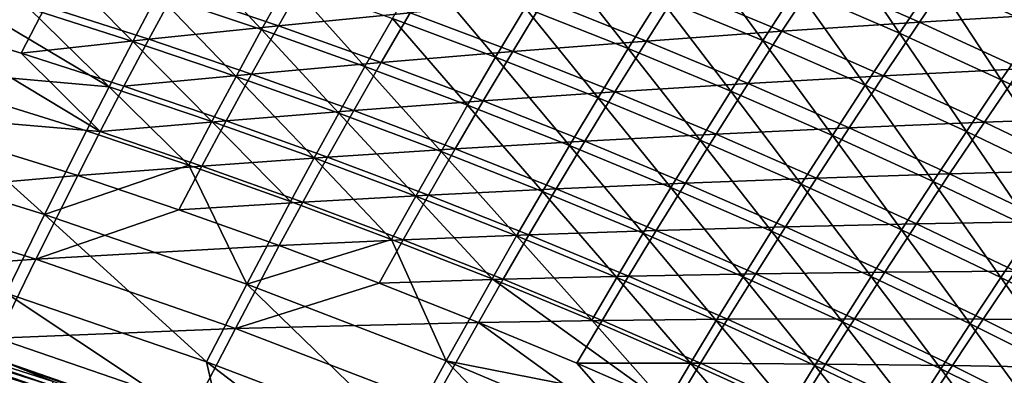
# Model space of a CAD drawing. Header units: metres. Extents: x 0 to 1400, y -1400 to 0.
# Tile 308 of 346: x 1011 to 1076, y -137 to -114. Entities that reach past the tile are written whole.
import ezdxf

# ---------------------------------------------------------------- set-up
doc = ezdxf.new("R2010")
doc.units = ezdxf.units.M

msp = doc.modelspace()

# ---------------------------------------------------------------- linework, layer by layer
at = {"layer": 'None'}
for points in [[(1073.519287, -107.804306, -60.632439), (1077.740479, -114.501343, -88.451279), (1071.058472, -111.426132, -88.453133)], [(1073.519287, -107.804306, -60.632439), (1080.23291, -110.906303, -60.631657), (1077.740479, -114.501343, -88.451279)], [(1062.010376, -111.996071, -116.312538), (1064.324219, -108.464615, -88.455055), (1068.711182, -114.933273, -116.309776)], [(1064.324219, -108.464615, -88.455055), (1071.058472, -111.426132, -88.453133), (1068.711182, -114.933273, -116.309776)], [(1053.091675, -112.611206, -144.204315), (1055.26001, -109.172043, -116.315384), (1059.807251, -115.413231, -144.200851)], [(1055.26001, -109.172043, -116.315384), (1062.010376, -111.996071, -116.312538), (1059.807251, -115.413231, -144.200851)], [(1027.115356, -114.692482, -228.018875), (1020.335205, -112.391693, -228.023956), (1022.05188, -109.216484, -200.070129)], [(1022.05188, -109.216484, -200.070129), (1028.868652, -111.533379, -200.065308), (1027.115356, -114.692482, -228.018875)], [(1011.927124, -113.284798, -255.998688), (1013.517639, -110.201477, -228.029144), (1018.708435, -115.460182, -255.993362)], [(1018.708435, -115.460182, -255.993362), (1013.517639, -110.201477, -228.029144), (1020.335205, -112.391693, -228.023956)], [(1051.030396, -115.936729, -172.117447), (1044.303711, -113.267212, -172.121506), (1046.329102, -109.921783, -144.20787)], [(1053.091675, -112.611206, -144.204315), (1051.030396, -115.936729, -172.117447), (1046.329102, -109.921783, -144.20787)], [(1013.03064, -113.151512, -227.640717), (1006.26355, -111.093338, -227.646698), (1004.707764, -114.19252, -255.627838)], [(1035.645752, -113.961433, -200.060623), (1037.532349, -110.709709, -172.125687), (1042.380493, -116.500893, -200.056046)], [(1037.532349, -110.709709, -172.125687), (1044.303711, -113.267212, -172.121506), (1042.380493, -116.500893, -200.056046)], [(1072.487427, -110.573967, -60.15797), (1063.365845, -111.261673, -87.994698), (1070.029297, -114.199089, -87.992508)], [(1079.132935, -113.651802, -60.157154), (1072.487427, -110.573967, -60.15797), (1070.029297, -114.199089, -87.992508)], [(1002.238647, -117.111343, -311.977173), (1005.110657, -111.219414, -256.00412), (1017.164734, -118.42675, -283.975616)], [(1005.110657, -111.219414, -256.00412), (1011.927124, -113.284798, -255.998688), (1017.164734, -118.42675, -283.975616)], [(1030.068237, -111.164261, -171.713974), (1021.482361, -112.142143, -199.668335), (1028.217285, -114.435623, -199.662842)], [(1028.868652, -111.533379, -200.065308), (1033.855713, -117.104057, -228.013916), (1027.115356, -114.692482, -228.018875)], [(1036.80188, -113.586182, -171.709045), (1030.068237, -111.164261, -171.713974), (1028.217285, -114.435623, -199.662842)], [(1028.868652, -111.533379, -200.065308), (1035.645752, -113.961433, -200.060623), (1033.855713, -117.104057, -228.013916)], [(1063.365845, -111.261673, -87.994698), (1054.376221, -111.995934, -115.86924), (1061.053467, -114.795883, -115.865944)], [(1070.029297, -114.199089, -87.992508), (1063.365845, -111.261673, -87.994698), (1061.053467, -114.795883, -115.865944)], [(1068.711182, -114.933273, -116.309776), (1071.058472, -111.426132, -88.453133), (1075.359985, -117.983917, -116.307114)], [(1071.058472, -111.426132, -88.453133), (1077.740479, -114.501343, -88.451279), (1075.359985, -117.983917, -116.307114)], [(1021.482361, -112.142143, -199.668335), (1013.03064, -113.151512, -227.640717), (1019.764465, -115.319061, -227.634842)], [(1028.217285, -114.435623, -199.662842), (1021.482361, -112.142143, -199.668335), (1019.764465, -115.319061, -227.634842)], [(1054.376221, -111.995934, -115.86924), (1045.521118, -112.77211, -143.776489), (1052.208252, -115.437492, -143.772354)], [(1061.053467, -114.795883, -115.865944), (1054.376221, -111.995934, -115.86924), (1052.208252, -115.437492, -143.772354)], [(1059.807251, -115.413231, -144.200851), (1062.010376, -111.996071, -116.312538), (1066.473267, -118.328117, -144.19751)], [(1062.010376, -111.996071, -116.312538), (1068.711182, -114.933273, -116.309776), (1066.473267, -118.328117, -144.19751)], [(1018.708435, -115.460182, -255.993362), (1020.335205, -112.391693, -228.023956), (1025.452271, -117.74575, -255.988174)], [(1025.452271, -117.74575, -255.988174), (1020.335205, -112.391693, -228.023956), (1027.115356, -114.692482, -228.018875)], [(1045.521118, -112.77211, -143.776489), (1036.80188, -113.586182, -171.709045), (1043.495361, -116.11972, -171.704224)], [(1052.208252, -115.437492, -143.772354), (1045.521118, -112.77211, -143.776489), (1043.495361, -116.11972, -171.704224)], [(1057.710083, -118.718498, -172.11351), (1051.030396, -115.936729, -172.117447), (1053.091675, -112.611206, -144.204315)], [(1059.807251, -115.413231, -144.200851), (1057.710083, -118.718498, -172.11351), (1053.091675, -112.611206, -144.204315)], [(1013.03064, -113.151512, -227.640717), (1004.707764, -114.19252, -255.627838), (1011.438721, -116.236313, -255.62178)], [(1019.764465, -115.319061, -227.634842), (1013.03064, -113.151512, -227.640717), (1011.438721, -116.236313, -255.62178)], [(1017.164734, -118.42675, -283.975616), (1011.927124, -113.284798, -255.998688), (1018.708435, -115.460182, -255.993362)], [(1036.80188, -113.586182, -171.709045), (1028.217285, -114.435623, -199.662842), (1034.914307, -116.839867, -199.657455)], [(1043.495361, -116.11972, -171.704224), (1036.80188, -113.586182, -171.709045), (1034.914307, -116.839867, -199.657455)], [(1042.380493, -116.500893, -200.056046), (1044.303711, -113.267212, -172.121506), (1049.070801, -119.15197, -200.051605)], [(1044.303711, -113.267212, -172.121506), (1051.030396, -115.936729, -172.117447), (1049.070801, -119.15197, -200.051605)], [(1070.029297, -114.199089, -87.992508), (1076.643188, -117.250145, -87.990387), (1079.132935, -113.651802, -60.157154)], [(1004.707764, -114.19252, -255.627838), (1001.832886, -120.086983, -311.621796), (1016.591248, -121.357079, -283.608612)], [(1011.438721, -116.236313, -255.62178), (1004.707764, -114.19252, -255.627838), (1016.591248, -121.357079, -283.608612)], [(1035.645752, -113.961433, -200.060623), (1040.553955, -119.626633, -228.009079), (1033.855713, -117.104057, -228.013916)], [(1035.645752, -113.961433, -200.060623), (1042.380493, -116.500893, -200.056046), (1040.553955, -119.626633, -228.009079)], [(1061.053467, -114.795883, -115.865944), (1067.683472, -117.708984, -115.862732), (1070.029297, -114.199089, -87.992508)], [(1067.683472, -117.708984, -115.862732), (1076.643188, -117.250145, -87.990387), (1070.029297, -114.199089, -87.992508)], [(1028.217285, -114.435623, -199.662842), (1019.764465, -115.319061, -227.634842), (1026.462769, -117.596466, -227.629059)], [(1032.156372, -120.141724, -255.983109), (1025.452271, -117.74575, -255.988174), (1027.115356, -114.692482, -228.018875)], [(1034.914307, -116.839867, -199.657455), (1028.217285, -114.435623, -199.662842), (1026.462769, -117.596466, -227.629059)], [(1027.115356, -114.692482, -228.018875), (1033.855713, -117.104057, -228.013916), (1032.156372, -120.141724, -255.983109)], [(1052.208252, -115.437492, -143.772354), (1058.850586, -118.215431, -143.768341), (1061.053467, -114.795883, -115.865944)], [(1058.850586, -118.215431, -143.768341), (1067.683472, -117.708984, -115.862732), (1061.053467, -114.795883, -115.865944)], [(1066.473267, -118.328117, -144.19751), (1068.711182, -114.933273, -116.309776), (1073.087402, -121.356125, -144.19429)], [(1068.711182, -114.933273, -116.309776), (1075.359985, -117.983917, -116.307114), (1073.087402, -121.356125, -144.19429)], [(1075.359985, -117.983917, -116.307114), (1077.740479, -114.501343, -88.451279), (1081.954224, -121.148262, -116.30455)], [(1019.764465, -115.319061, -227.634842), (1011.438721, -116.236313, -255.62178), (1018.136353, -118.389084, -255.615829)], [(1023.873108, -120.69767, -283.97049), (1017.164734, -118.42675, -283.975616), (1018.708435, -115.460182, -255.993362)], [(1026.462769, -117.596466, -227.629059), (1019.764465, -115.319061, -227.634842), (1018.136353, -118.389084, -255.615829)], [(1018.708435, -115.460182, -255.993362), (1025.452271, -117.74575, -255.988174), (1023.873108, -120.69767, -283.97049)], [(1043.495361, -116.11972, -171.704224), (1050.146606, -118.765182, -171.699524), (1052.208252, -115.437492, -143.772354)], [(1050.146606, -118.765182, -171.699524), (1058.850586, -118.215431, -143.768341), (1052.208252, -115.437492, -143.772354)], [(1064.340454, -121.612755, -172.109711), (1057.710083, -118.718498, -172.11351), (1059.807251, -115.413231, -144.200851)], [(1066.473267, -118.328117, -144.19751), (1064.340454, -121.612755, -172.109711), (1059.807251, -115.413231, -144.200851)], [(1018.136353, -118.389084, -255.615829), (1011.438721, -116.236313, -255.62178), (1016.591248, -121.357079, -283.608612)], [(1034.914307, -116.839867, -199.657455), (1041.571411, -119.355339, -199.652176), (1043.495361, -116.11972, -171.704224)], [(1041.571411, -119.355339, -199.652176), (1050.146606, -118.765182, -171.699524), (1043.495361, -116.11972, -171.704224)], [(1049.070801, -119.15197, -200.051605), (1051.030396, -115.936729, -172.117447), (1055.714233, -121.914902, -200.047302)], [(1051.030396, -115.936729, -172.117447), (1057.710083, -118.718498, -172.11351), (1055.714233, -121.914902, -200.047302)], [(1026.462769, -117.596466, -227.629059), (1033.123291, -119.984238, -227.623398), (1034.914307, -116.839867, -199.657455)], [(1033.123291, -119.984238, -227.623398), (1041.571411, -119.355339, -199.652176), (1034.914307, -116.839867, -199.657455)], [(1042.380493, -116.500893, -200.056046), (1047.207642, -122.260429, -228.004379), (1040.553955, -119.626633, -228.009079)], [(1049.070801, -119.15197, -200.051605), (1047.207642, -122.260429, -228.004379), (1042.380493, -116.500893, -200.056046)], [(1012.962952, -126.7631, -367.960938), (999.630371, -122.635071, -367.969543), (1002.238647, -117.111343, -311.977173)], [(1015.697266, -121.296219, -311.96698), (1002.238647, -117.111343, -311.977173), (1017.164734, -118.42675, -283.975616)], [(1015.697266, -121.296219, -311.96698), (1012.962952, -126.7631, -367.960938), (1002.238647, -117.111343, -311.977173)], [(1033.855713, -117.104057, -228.013916), (1038.818359, -122.648277, -255.978165), (1032.156372, -120.141724, -255.983109)], [(1033.855713, -117.104057, -228.013916), (1040.553955, -119.626633, -228.009079), (1038.818359, -122.648277, -255.978165)], [(1076.643188, -117.250145, -87.990387), (1067.683472, -117.708984, -115.862732), (1074.263916, -120.735451, -115.859627)], [(1083.204834, -120.414825, -87.988342), (1076.643188, -117.250145, -87.990387), (1074.263916, -120.735451, -115.859627)], [(1018.136353, -118.389084, -255.615829), (1024.79834, -120.651314, -255.60997), (1026.462769, -117.596466, -227.629059)], [(1025.452271, -117.74575, -255.988174), (1030.541626, -123.078568, -283.965485), (1023.873108, -120.69767, -283.97049)], [(1024.79834, -120.651314, -255.60997), (1033.123291, -119.984238, -227.623398), (1026.462769, -117.596466, -227.629059)], [(1030.541626, -123.078568, -283.965485), (1025.452271, -117.74575, -255.988174), (1032.156372, -120.141724, -255.983109)], [(1067.683472, -117.708984, -115.862732), (1058.850586, -118.215431, -143.768341), (1065.445923, -121.106201, -143.764435)], [(1074.263916, -120.735451, -115.859627), (1067.683472, -117.708984, -115.862732), (1065.445923, -121.106201, -143.764435)], [(1073.087402, -121.356125, -144.19429), (1075.359985, -117.983917, -116.307114), (1079.647217, -124.497505, -144.191177)], [(1079.647217, -124.497505, -144.191177), (1075.359985, -117.983917, -116.307114), (1081.954224, -121.148262, -116.30455)], [(1022.371277, -123.552696, -311.962067), (1015.697266, -121.296219, -311.96698), (1017.164734, -118.42675, -283.975616)], [(1024.79834, -120.651314, -255.60997), (1018.136353, -118.389084, -255.615829), (1016.591248, -121.357079, -283.608612)], [(1022.371277, -123.552696, -311.962067), (1017.164734, -118.42675, -283.975616), (1023.873108, -120.69767, -283.97049)], [(1050.146606, -118.765182, -171.699524), (1041.571411, -119.355339, -199.652176), (1048.186279, -121.982346, -199.647034)], [(1056.753174, -121.522842, -171.694946), (1050.146606, -118.765182, -171.699524), (1048.186279, -121.982346, -199.647034)], [(1058.850586, -118.215431, -143.768341), (1050.146606, -118.765182, -171.699524), (1056.753174, -121.522842, -171.694946)], [(1055.714233, -121.914902, -200.047302), (1057.710083, -118.718498, -172.11351), (1062.30835, -124.789925, -200.043137)], [(1065.445923, -121.106201, -143.764435), (1058.850586, -118.215431, -143.768341), (1056.753174, -121.522842, -171.694946)], [(1057.710083, -118.718498, -172.11351), (1064.340454, -121.612755, -172.109711), (1062.30835, -124.789925, -200.043137)], [(1070.919067, -124.619759, -172.106033), (1064.340454, -121.612755, -172.109711), (1066.473267, -118.328117, -144.19751)], [(1073.087402, -121.356125, -144.19429), (1070.919067, -124.619759, -172.106033), (1066.473267, -118.328117, -144.19751)], [(1041.571411, -119.355339, -199.652176), (1033.123291, -119.984238, -227.623398), (1039.743774, -122.482826, -227.617859)], [(1048.186279, -121.982346, -199.647034), (1041.571411, -119.355339, -199.652176), (1039.743774, -122.482826, -227.617859)], [(1053.814575, -125.005653, -227.999832), (1047.207642, -122.260429, -228.004379), (1049.070801, -119.15197, -200.051605)], [(1055.714233, -121.914902, -200.047302), (1053.814575, -125.005653, -227.999832), (1049.070801, -119.15197, -200.051605)], [(1001.832886, -120.086983, -311.621796), (999.223083, -125.613823, -367.641907), (1015.122498, -124.227982, -311.610596)], [(1016.591248, -121.357079, -283.608612), (1001.832886, -120.086983, -311.621796), (1015.122498, -124.227982, -311.610596)], [(1033.123291, -119.984238, -227.623398), (1024.79834, -120.651314, -255.60997), (1031.422607, -123.023483, -255.604233)], [(1039.743774, -122.482826, -227.617859), (1033.123291, -119.984238, -227.623398), (1031.422607, -123.023483, -255.604233)], [(1040.553955, -119.626633, -228.009079), (1045.435791, -125.265617, -255.973373), (1038.818359, -122.648277, -255.978165)], [(1040.553955, -119.626633, -228.009079), (1047.207642, -122.260429, -228.004379), (1045.435791, -125.265617, -255.973373)], [(1024.79834, -120.651314, -255.60997), (1016.591248, -121.357079, -283.608612), (1023.217834, -123.604691, -283.602875)], [(1029.005493, -125.918747, -311.957245), (1022.371277, -123.552696, -311.962067), (1023.873108, -120.69767, -283.97049)], [(1031.422607, -123.023483, -255.604233), (1024.79834, -120.651314, -255.60997), (1023.217834, -123.604691, -283.602875)], [(1023.873108, -120.69767, -283.97049), (1030.541626, -123.078568, -283.965485), (1029.005493, -125.918747, -311.957245)], [(1037.168091, -125.569641, -283.960602), (1030.541626, -123.078568, -283.965485), (1032.156372, -120.141724, -255.983109)], [(1032.156372, -120.141724, -255.983109), (1038.818359, -122.648277, -255.978165), (1037.168091, -125.569641, -283.960602)], [(1083.204834, -120.414825, -87.988342), (1074.263916, -120.735451, -115.859627), (1080.792358, -123.87529, -115.856621)], [(1012.962952, -126.7631, -367.960938), (1015.697266, -121.296219, -311.96698), (1022.371277, -123.552696, -311.962067)], [(1023.217834, -123.604691, -283.602875), (1016.591248, -121.357079, -283.608612), (1015.122498, -124.227982, -311.610596)], [(1065.445923, -121.106201, -143.764435), (1056.753174, -121.522842, -171.694946), (1063.312744, -124.392944, -171.690491)], [(1071.991699, -124.110008, -143.760651), (1065.445923, -121.106201, -143.764435), (1063.312744, -124.392944, -171.690491)], [(1074.263916, -120.735451, -115.859627), (1065.445923, -121.106201, -143.764435), (1071.991699, -124.110008, -143.760651)], [(1070.919067, -124.619759, -172.106033), (1073.087402, -121.356125, -144.19429), (1077.443481, -127.739746, -172.102493)], [(1080.792358, -123.87529, -115.856621), (1074.263916, -120.735451, -115.859627), (1071.991699, -124.110008, -143.760651)], [(1077.443481, -127.739746, -172.102493), (1073.087402, -121.356125, -144.19429), (1079.647217, -124.497505, -144.191177)], [(1048.186279, -121.982346, -199.647034), (1039.743774, -122.482826, -227.617859), (1046.322144, -125.092514, -227.612457)], [(1054.75647, -124.721123, -199.642014), (1048.186279, -121.982346, -199.647034), (1046.322144, -125.092514, -227.612457)], [(1056.753174, -121.522842, -171.694946), (1048.186279, -121.982346, -199.647034), (1054.75647, -124.721123, -199.642014)], [(1060.372437, -127.862518, -227.995422), (1053.814575, -125.005653, -227.999832), (1055.714233, -121.914902, -200.047302)], [(1063.312744, -124.392944, -171.690491), (1056.753174, -121.522842, -171.694946), (1054.75647, -124.721123, -199.642014)], [(1062.30835, -124.789925, -200.043137), (1060.372437, -127.862518, -227.995422), (1055.714233, -121.914902, -200.047302)], [(1062.30835, -124.789925, -200.043137), (1064.340454, -121.612755, -172.109711), (1068.85083, -127.77726, -200.039108)], [(1064.340454, -121.612755, -172.109711), (1070.919067, -124.619759, -172.106033), (1068.85083, -127.77726, -200.039108)], [(999.630371, -122.635071, -367.969543), (1012.962952, -126.7631, -367.960938), (1010.449646, -131.900223, -423.953583)], [(1039.743774, -122.482826, -227.617859), (1031.422607, -123.023483, -255.604233), (1038.006958, -125.506042, -255.598633)], [(1038.818359, -122.648277, -255.978165), (1043.75, -128.171051, -283.955872), (1037.168091, -125.569641, -283.960602)], [(1046.322144, -125.092514, -227.612457), (1039.743774, -122.482826, -227.617859), (1038.006958, -125.506042, -255.598633)], [(1038.818359, -122.648277, -255.978165), (1045.435791, -125.265617, -255.973373), (1043.75, -128.171051, -283.955872)], [(1047.207642, -122.260429, -228.004379), (1052.006592, -127.993942, -255.968719), (1045.435791, -125.265617, -255.973373)], [(1047.207642, -122.260429, -228.004379), (1053.814575, -125.005653, -227.999832), (1052.006592, -127.993942, -255.968719)], [(1031.422607, -123.023483, -255.604233), (1023.217834, -123.604691, -283.602875), (1029.806641, -125.961815, -283.59726)], [(1030.541626, -123.078568, -283.965485), (1035.597412, -128.394531, -311.952576), (1029.005493, -125.918747, -311.957245)], [(1038.006958, -125.506042, -255.598633), (1031.422607, -123.023483, -255.604233), (1029.806641, -125.961815, -283.59726)], [(1035.597412, -128.394531, -311.952576), (1030.541626, -123.078568, -283.965485), (1037.168091, -125.569641, -283.960602)], [(1026.144165, -131.325607, -367.952698), (1012.962952, -126.7631, -367.960938), (1022.371277, -123.552696, -311.962067)], [(1023.217834, -123.604691, -283.602875), (1015.122498, -124.227982, -311.610596), (1021.714844, -126.461197, -311.605164)], [(1029.806641, -125.961815, -283.59726), (1023.217834, -123.604691, -283.602875), (1021.714844, -126.461197, -311.605164)], [(1029.005493, -125.918747, -311.957245), (1026.144165, -131.325607, -367.952698), (1022.371277, -123.552696, -311.962067)], [(1078.485596, -127.226852, -143.757004), (1080.792358, -123.87529, -115.856621), (1071.991699, -124.110008, -143.760651)], [(1015.122498, -124.227982, -311.610596), (999.223083, -125.613823, -367.641907), (1012.386963, -129.698395, -367.633026)], [(1021.714844, -126.461197, -311.605164), (1015.122498, -124.227982, -311.610596), (1012.386963, -129.698395, -367.633026)], [(1063.312744, -124.392944, -171.690491), (1054.75647, -124.721123, -199.642014), (1061.279785, -127.571938, -199.637146)], [(1069.822876, -127.375702, -171.686188), (1063.312744, -124.392944, -171.690491), (1061.279785, -127.571938, -199.637146)], [(1071.991699, -124.110008, -143.760651), (1063.312744, -124.392944, -171.690491), (1069.822876, -127.375702, -171.686188)], [(1078.485596, -127.226852, -143.757004), (1071.991699, -124.110008, -143.760651), (1069.822876, -127.375702, -171.686188)], [(1046.322144, -125.092514, -227.612457), (1038.006958, -125.506042, -255.598633), (1044.549072, -128.099243, -255.593155)], [(1052.855835, -127.813538, -227.607193), (1046.322144, -125.092514, -227.612457), (1044.549072, -128.099243, -255.593155)], [(1054.75647, -124.721123, -199.642014), (1046.322144, -125.092514, -227.612457), (1052.855835, -127.813538, -227.607193)], [(1053.814575, -125.005653, -227.999832), (1058.52832, -130.83345, -255.964218), (1052.006592, -127.993942, -255.968719)], [(1061.279785, -127.571938, -199.637146), (1054.75647, -124.721123, -199.642014), (1052.855835, -127.813538, -227.607193)], [(1060.372437, -127.862518, -227.995422), (1058.52832, -130.83345, -255.964218), (1053.814575, -125.005653, -227.999832)], [(1066.878662, -130.831253, -227.99118), (1060.372437, -127.862518, -227.995422), (1062.30835, -124.789925, -200.043137)], [(1068.85083, -127.77726, -200.039108), (1066.878662, -130.831253, -227.99118), (1062.30835, -124.789925, -200.043137)], [(1068.85083, -127.77726, -200.039108), (1070.919067, -124.619759, -172.106033), (1075.339355, -130.877151, -200.035233)], [(1075.339355, -130.877151, -200.035233), (1070.919067, -124.619759, -172.106033), (1077.443481, -127.739746, -172.102493)], [(999.223083, -125.613823, -367.641907), (996.817444, -130.818741, -423.672882), (1012.386963, -129.698395, -367.633026)], [(1038.006958, -125.506042, -255.598633), (1029.806641, -125.961815, -283.59726), (1036.355469, -128.428864, -283.591766)], [(1042.14502, -130.980194, -311.948029), (1035.597412, -128.394531, -311.952576), (1037.168091, -125.569641, -283.960602)], [(1044.549072, -128.099243, -255.593155), (1038.006958, -125.506042, -255.598633), (1036.355469, -128.428864, -283.591766)], [(1037.168091, -125.569641, -283.960602), (1043.75, -128.171051, -283.955872), (1042.14502, -130.980194, -311.948029)], [(1045.435791, -125.265617, -255.973373), (1050.285278, -130.88298, -283.951263), (1043.75, -128.171051, -283.955872)], [(1045.435791, -125.265617, -255.973373), (1052.006592, -127.993942, -255.968719), (1050.285278, -130.88298, -283.951263)], [(1028.269409, -128.803482, -311.599823), (1021.714844, -126.461197, -311.605164), (1012.386963, -129.698395, -367.633026)], [(1029.806641, -125.961815, -283.59726), (1021.714844, -126.461197, -311.605164), (1028.269409, -128.803482, -311.599823)], [(1029.005493, -125.918747, -311.957245), (1035.597412, -128.394531, -311.952576), (1026.144165, -131.325607, -367.952698)], [(1036.355469, -128.428864, -283.591766), (1029.806641, -125.961815, -283.59726), (1028.269409, -128.803482, -311.599823)], [(1010.449646, -131.900223, -423.953583), (1012.962952, -126.7631, -367.960938), (1023.52301, -136.396362, -423.947693)], [(1012.962952, -126.7631, -367.960938), (1026.144165, -131.325607, -367.952698), (1023.52301, -136.396362, -423.947693)], [(1061.279785, -127.571938, -199.637146), (1052.855835, -127.813538, -227.607193), (1059.342896, -130.646149, -227.602081)], [(1067.753906, -130.534973, -199.632431), (1061.279785, -127.571938, -199.637146), (1059.342896, -130.646149, -227.602081)], [(1069.822876, -127.375702, -171.686188), (1061.279785, -127.571938, -199.637146), (1067.753906, -130.534973, -199.632431)], [(1066.878662, -130.831253, -227.99118), (1068.85083, -127.77726, -200.039108), (1073.331055, -133.912048, -227.987076)], [(1076.281372, -130.471115, -171.682022), (1069.822876, -127.375702, -171.686188), (1067.753906, -130.534973, -199.632431)], [(1073.331055, -133.912048, -227.987076), (1068.85083, -127.77726, -200.039108), (1075.339355, -130.877151, -200.035233)], [(1078.485596, -127.226852, -143.757004), (1069.822876, -127.375702, -171.686188), (1076.281372, -130.471115, -171.682022)], [(1081.771484, -134.089813, -200.031525), (1075.339355, -130.877151, -200.035233), (1077.443481, -127.739746, -172.102493)], [(1035.597412, -128.394531, -311.952576), (1039.155884, -136.323639, -367.944916), (1026.144165, -131.325607, -367.952698)], [(1036.355469, -128.428864, -283.591766), (1028.269409, -128.803482, -311.599823), (1034.783813, -131.255249, -311.594635)], [(1042.862061, -131.006119, -283.586395), (1036.355469, -128.428864, -283.591766), (1034.783813, -131.255249, -311.594635)], [(1039.155884, -136.323639, -367.944916), (1035.597412, -128.394531, -311.952576), (1042.14502, -130.980194, -311.948029)], [(1044.549072, -128.099243, -255.593155), (1036.355469, -128.428864, -283.591766), (1042.862061, -131.006119, -283.586395)], [(1043.75, -128.171051, -283.955872), (1048.645752, -133.675934, -311.943634), (1042.14502, -130.980194, -311.948029)], [(1051.046753, -130.803329, -255.58783), (1044.549072, -128.099243, -255.593155), (1042.862061, -131.006119, -283.586395)], [(1043.75, -128.171051, -283.955872), (1050.285278, -130.88298, -283.951263), (1048.645752, -133.675934, -311.943634)], [(1052.855835, -127.813538, -227.607193), (1044.549072, -128.099243, -255.593155), (1051.046753, -130.803329, -255.58783)], [(1052.006592, -127.993942, -255.968719), (1056.771484, -133.705612, -283.946808), (1050.285278, -130.88298, -283.951263)], [(1059.342896, -130.646149, -227.602081), (1052.855835, -127.813538, -227.607193), (1051.046753, -130.803329, -255.58783)], [(1052.006592, -127.993942, -255.968719), (1058.52832, -130.83345, -255.964218), (1056.771484, -133.705612, -283.946808)], [(1058.52832, -130.83345, -255.964218), (1060.372437, -127.862518, -227.995422), (1064.998535, -133.784332, -255.959869)], [(1064.998535, -133.784332, -255.959869), (1060.372437, -127.862518, -227.995422), (1066.878662, -130.831253, -227.99118)], [(1028.269409, -128.803482, -311.599823), (1012.386963, -129.698395, -367.633026), (1025.406982, -134.214096, -367.624512)], [(1034.783813, -131.255249, -311.594635), (1028.269409, -128.803482, -311.599823), (1025.406982, -134.214096, -367.624512)], [(1012.386963, -129.698395, -367.633026), (996.817444, -130.818741, -423.672882), (1009.875305, -134.840546, -423.667816)], [(1025.406982, -134.214096, -367.624512), (1012.386963, -129.698395, -367.633026), (1009.875305, -134.840546, -423.667816)], [(1042.862061, -131.006119, -283.586395), (1034.783813, -131.255249, -311.594635), (1041.255981, -133.816742, -311.589539)], [(1053.501953, -139.165115, -339.937683), (1039.155884, -136.323639, -367.944916), (1042.14502, -130.980194, -311.948029)], [(1049.324219, -133.693771, -283.581177), (1042.862061, -131.006119, -283.586395), (1041.255981, -133.816742, -311.589539)], [(1042.14502, -130.980194, -311.948029), (1048.645752, -133.675934, -311.943634), (1053.501953, -139.165115, -339.937683)], [(1051.046753, -130.803329, -255.58783), (1042.862061, -131.006119, -283.586395), (1049.324219, -133.693771, -283.581177)], [(1050.285278, -130.88298, -283.951263), (1055.097534, -136.481873, -311.939362), (1048.645752, -133.675934, -311.943634)], [(1057.497681, -133.61853, -255.582657), (1051.046753, -130.803329, -255.58783), (1049.324219, -133.693771, -283.581177)], [(1050.285278, -130.88298, -283.951263), (1056.771484, -133.705612, -283.946808), (1055.097534, -136.481873, -311.939362)], [(1059.342896, -130.646149, -227.602081), (1051.046753, -130.803329, -255.58783), (1057.497681, -133.61853, -255.582657)], [(1058.52832, -130.83345, -255.964218), (1063.206421, -136.639114, -283.942535), (1056.771484, -133.705612, -283.946808)], [(1065.780762, -133.590515, -227.597122), (1059.342896, -130.646149, -227.602081), (1057.497681, -133.61853, -255.582657)], [(1063.206421, -136.639114, -283.942535), (1058.52832, -130.83345, -255.964218), (1064.998535, -133.784332, -255.959869)], [(1067.753906, -130.534973, -199.632431), (1059.342896, -130.646149, -227.602081), (1065.780762, -133.590515, -227.597122)], [(1064.998535, -133.784332, -255.959869), (1066.878662, -130.831253, -227.99118), (1071.415161, -136.846786, -255.955688)], [(1074.176514, -133.610229, -199.627869), (1067.753906, -130.534973, -199.632431), (1065.780762, -133.590515, -227.597122)], [(1071.415161, -136.846786, -255.955688), (1066.878662, -130.831253, -227.99118), (1073.331055, -133.912048, -227.987076)], [(1074.176514, -133.610229, -199.627869), (1076.281372, -130.471115, -171.682022), (1067.753906, -130.534973, -199.632431)], [(1073.331055, -133.912048, -227.987076), (1075.339355, -130.877151, -200.035233), (1079.727295, -137.105148, -227.983154)], [(1082.685669, -133.679092, -171.678009), (1076.281372, -130.471115, -171.682022), (1074.176514, -133.610229, -199.627869)], [(1075.339355, -130.877151, -200.035233), (1081.771484, -134.089813, -200.031525), (1079.727295, -137.105148, -227.983154)], [(1023.52301, -136.396362, -423.947693), (1026.144165, -131.325607, -367.952698), (1036.425415, -141.324814, -423.942078)], [(1041.255981, -133.816742, -311.589539), (1034.783813, -131.255249, -311.594635), (1025.406982, -134.214096, -367.624512)], [(1026.144165, -131.325607, -367.952698), (1039.155884, -136.323639, -367.944916), (1036.425415, -141.324814, -423.942078)], [(1010.112, -136.317764, -469.019867), (1010.449646, -131.900223, -423.953583), (1024.676758, -141.37825, -468.996429)], [(1010.449646, -131.900223, -423.953583), (1023.52301, -136.396362, -423.947693), (1024.676758, -141.37825, -468.996429)], [(1013.303467, -138.291779, -474.183533), (1000.722595, -134.282242, -474.200989), (1000.827759, -133.933472, -472.486023)], [(1000.827759, -133.933472, -472.486023), (1000.909912, -133.661072, -470.759033), (1013.419556, -137.947189, -472.467743)], [(1013.419556, -137.947189, -472.467743), (1013.303467, -138.291779, -474.183533), (1000.827759, -133.933472, -472.486023)], [(1000.909912, -133.661072, -470.759033), (1010.112, -136.317764, -469.019867), (1013.510193, -137.678253, -470.73996)], [(1000.909912, -133.661072, -470.759033), (1013.510193, -137.678253, -470.73996), (1013.419556, -137.947189, -472.467743)], [(1022.787659, -139.290298, -423.663025), (1025.406982, -134.214096, -367.624512), (1009.875305, -134.840546, -423.667816)], [(1025.406982, -134.214096, -367.624512), (1022.787659, -139.290298, -423.663025), (1038.265991, -139.163971, -367.616425)], [(1041.255981, -133.816742, -311.589539), (1025.406982, -134.214096, -367.624512), (1038.265991, -139.163971, -367.616425)], [(1041.255981, -133.816742, -311.589539), (1038.265991, -139.163971, -367.616425), (1052.468506, -141.954498, -339.591309)], [(1049.324219, -133.693771, -283.581177), (1041.255981, -133.816742, -311.589539), (1047.683716, -136.488144, -311.584625)], [(1047.683716, -136.488144, -311.584625), (1041.255981, -133.816742, -311.589539), (1052.468506, -141.954498, -339.591309)], [(1055.739746, -136.49202, -283.576111), (1049.324219, -133.693771, -283.581177), (1047.683716, -136.488144, -311.584625)], [(1048.645752, -133.675934, -311.943634), (1055.097534, -136.481873, -311.939362), (1053.501953, -139.165115, -339.937683)], [(1057.497681, -133.61853, -255.582657), (1049.324219, -133.693771, -283.581177), (1055.739746, -136.49202, -283.576111)], [(1056.771484, -133.705612, -283.946808), (1061.498047, -139.398178, -311.935242), (1055.097534, -136.481873, -311.939362)], [(1063.899536, -136.544983, -255.577652), (1057.497681, -133.61853, -255.582657), (1055.739746, -136.49202, -283.576111)], [(1056.771484, -133.705612, -283.946808), (1063.206421, -136.639114, -283.942535), (1061.498047, -139.398178, -311.935242)], [(1065.780762, -133.590515, -227.597122), (1057.497681, -133.61853, -255.582657), (1063.899536, -136.544983, -255.577652)], [(1063.206421, -136.639114, -283.942535), (1064.998535, -133.784332, -255.959869), (1069.587646, -139.68367, -283.938385)], [(1072.167236, -136.646622, -227.592346), (1065.780762, -133.590515, -227.597122), (1063.899536, -136.544983, -255.577652)], [(1069.587646, -139.68367, -283.938385), (1064.998535, -133.784332, -255.959869), (1071.415161, -136.846786, -255.955688)], [(1074.176514, -133.610229, -199.627869), (1065.780762, -133.590515, -227.597122), (1072.167236, -136.646622, -227.592346)], [(1077.775635, -140.021011, -255.951675), (1071.415161, -136.846786, -255.955688), (1073.331055, -133.912048, -227.987076)], [(1080.545044, -136.797607, -199.623489), (1074.176514, -133.610229, -199.627869), (1072.167236, -136.646622, -227.592346)], [(1079.727295, -137.105148, -227.983154), (1077.775635, -140.021011, -255.951675), (1073.331055, -133.912048, -227.987076)], [(1080.545044, -136.797607, -199.623489), (1082.685669, -133.679092, -171.678009), (1074.176514, -133.610229, -199.627869)], [(1012.996216, -139.203812, -477.562012), (1000.444397, -135.204742, -477.577728), (1000.594666, -134.706345, -475.899658)], [(1000.594666, -134.706345, -475.899658), (1000.722595, -134.282242, -474.200989), (1013.162231, -138.710999, -475.883057)], [(1013.162231, -138.710999, -475.883057), (1012.996216, -139.203812, -477.562012), (1000.594666, -134.706345, -475.899658)], [(1000.722595, -134.282242, -474.200989), (1013.303467, -138.291779, -474.183533), (1013.162231, -138.710999, -475.883057)], [(1009.875305, -134.840546, -423.667816), (1008.580505, -138.960403, -468.741119), (1022.787659, -139.290298, -423.663025)], [(1000.271973, -135.776413, -479.230957), (1000.444397, -135.204742, -477.577728), (1012.805664, -139.769211, -479.216156)], [(1000.444397, -135.204742, -477.577728), (1012.996216, -139.203812, -477.562012), (1012.805664, -139.769211, -479.216156)], [(1012.591064, -140.406174, -480.841125), (1000.077759, -136.420319, -480.855042), (1000.271973, -135.776413, -479.230957)], [(1000.271973, -135.776413, -479.230957), (1012.805664, -139.769211, -479.216156), (1012.591064, -140.406174, -480.841125)], [(999.600769, -136.993256, -473.512054), (1012.216064, -140.653076, -471.915619), (999.697449, -136.671951, -471.932434)], [(1012.299377, -140.405319, -470.324188), (999.772888, -136.421021, -470.341766), (999.697449, -136.671951, -471.932434)], [(999.697449, -136.671951, -471.932434), (1012.216064, -140.653076, -471.915619), (1012.299377, -140.405319, -470.324188)], [(1008.580505, -138.960403, -468.741119), (999.772888, -136.421021, -470.341766), (1012.299377, -140.405319, -470.324188)], [(1000.077759, -136.420319, -480.855042), (1012.352661, -141.113678, -482.432648), (999.862122, -137.135422, -482.445679)], [(1012.352661, -141.113678, -482.432648), (1000.077759, -136.420319, -480.855042), (1012.591064, -140.406174, -480.841125)], [(1010.112, -136.317764, -469.019867), (1025.979614, -142.09877, -470.720398), (1013.510193, -137.678253, -470.73996)], [(1010.112, -136.317764, -469.019867), (1024.676758, -141.37825, -468.996429), (1025.979614, -142.09877, -470.720398)], [(1024.676758, -141.37825, -468.996429), (1023.52301, -136.396362, -423.947693), (1035.572632, -145.579498, -468.978241)], [(1023.52301, -136.396362, -423.947693), (1036.425415, -141.324814, -423.942078), (1035.572632, -145.579498, -468.978241)], [(1036.425415, -141.324814, -423.942078), (1039.155884, -136.323639, -367.944916), (1049.13916, -146.686447, -423.936798)], [(1039.155884, -136.323639, -367.944916), (1051.980103, -141.758209, -367.937592), (1049.13916, -146.686447, -423.936798)], [(1051.980103, -141.758209, -367.937592), (1039.155884, -136.323639, -367.944916), (1053.501953, -139.165115, -339.937683)], [(1055.739746, -136.49202, -283.576111), (1047.683716, -136.488144, -311.584625), (1054.064819, -139.269669, -311.579834)], [(1054.064819, -139.269669, -311.579834), (1047.683716, -136.488144, -311.584625), (1052.468506, -141.954498, -339.591309)], [(1053.501953, -139.165115, -339.937683), (1055.097534, -136.481873, -311.939362), (1059.869385, -142.064117, -339.933838)], [(1062.106201, -139.401047, -283.571198), (1055.739746, -136.49202, -283.576111), (1054.064819, -139.269669, -311.579834)], [(1055.097534, -136.481873, -311.939362), (1061.498047, -139.398178, -311.935242), (1059.869385, -142.064117, -339.933838)], [(1063.899536, -136.544983, -255.577652), (1055.739746, -136.49202, -283.576111), (1062.106201, -139.401047, -283.571198)], [(1061.498047, -139.398178, -311.935242), (1063.206421, -136.639114, -283.942535), (1067.844971, -142.425018, -311.931305)], [(1070.250122, -139.582672, -255.572815), (1063.899536, -136.544983, -255.577652), (1062.106201, -139.401047, -283.571198)], [(1067.844971, -142.425018, -311.931305), (1063.206421, -136.639114, -283.942535), (1069.587646, -139.68367, -283.938385)], [(1070.250122, -139.582672, -255.572815), (1072.167236, -136.646622, -227.592346), (1063.899536, -136.544983, -255.577652)], [(1078.499878, -139.814362, -227.587738), (1072.167236, -136.646622, -227.592346), (1070.250122, -139.582672, -255.572815)], [(1072.167236, -136.646622, -227.592346), (1078.499878, -139.814362, -227.587738), (1080.545044, -136.797607, -199.623489)], [(999.483276, -137.383957, -475.07666), (1012.109314, -140.970535, -473.496002), (999.600769, -136.993256, -473.512054)], [(999.600769, -136.993256, -473.512054), (1012.109314, -140.970535, -473.496002), (1012.216064, -140.653076, -471.915619)], [(999.862122, -137.135422, -482.445679), (1012.090942, -141.890503, -483.986725), (999.625366, -137.920502, -483.998871)], [(999.862122, -137.135422, -482.445679), (1012.352661, -141.113678, -482.432648), (1012.090942, -141.890503, -483.986725)], [(1069.587646, -139.68367, -283.938385), (1071.415161, -136.846786, -255.955688), (1075.912842, -142.839462, -283.934418)], [(1071.415161, -136.846786, -255.955688), (1077.775635, -140.021011, -255.951675), (1075.912842, -142.839462, -283.934418)]]:
    msp.add_3dface(points, dxfattribs=at)

doc.saveas('drawing.dxf')
